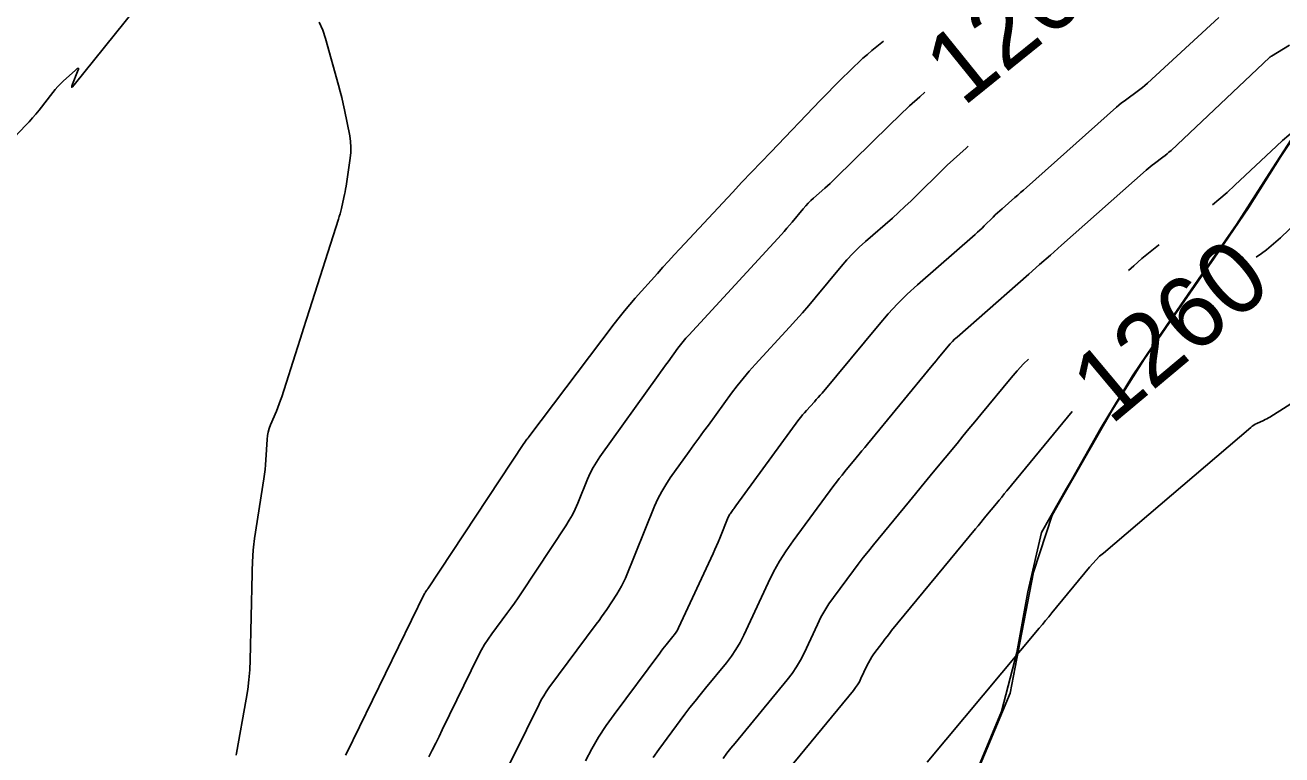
# Model space of a CAD drawing. Extents: x 658976 to 668721, y 639543 to 647196.
# Drawn here: x 661719.2 to 661823.9, y 642610.4 to 642671.2 of the extents above; entities that cross this region are included whole.
import ezdxf

# ---------------------------------------------------------------- set-up
doc = ezdxf.new("R2010")
doc.units = 0
for name, color, linetype in [('Ex_Contour Labels', 7, 'Continuous'), ('Ex_Major Contours', 7, 'Continuous'), ('Ex_Minor Contours', 7, 'Continuous'), ('R_Ramp 15 Degree_Min Ls', 7, 'Continuous'), ('R_Ramp 20 Degree Des Ls', 7, 'Continuous'), ('R_Ramp 20 Degree_Min Ls', 7, 'Continuous')]:
    doc.layers.add(name, color=color, linetype=linetype)

msp = doc.modelspace()

# ---------------------------------------------------------------- linework, layer by layer
at = {"layer": 'Ex_Major Contours'}
for points in [[(661848.04, 642671.3), (661847.5, 642670.91), (661846.96, 642670.51), (661841.72, 642666.64), (661841.04, 642666.14), (661840.34, 642665.66), (661839.64, 642665.19), (661838.93, 642664.74), (661836.05, 642662.96), (661835.34, 642662.51), (661834.64, 642662.04), (661833.95, 642661.55), (661833.26, 642661.05), (661826.8, 642656.2), (661826.39, 642655.89), (661826, 642655.57), (661825.61, 642655.23), (661825.24, 642654.89), (661823.75, 642653.48), (661823.37, 642653.14), (661822.98, 642652.81), (661822.59, 642652.48), (661822.18, 642652.17), (661821.74, 642651.85)], [(661794.12, 642665.6), (661793.7, 642665.23), (661792.85, 642664.46), (661792.01, 642663.67), (661791.18, 642662.87), (661786.69, 642658.44), (661786.47, 642658.22), (661786.25, 642658.01), (661786.02, 642657.8), (661785.79, 642657.6), (661784.86, 642656.78), (661784.63, 642656.57), (661784.41, 642656.36), (661784.2, 642656.13), (661784, 642655.9), (661783.08, 642654.79), (661782.86, 642654.53), (661782.64, 642654.27), (661782.41, 642654.01), (661782.18, 642653.75), (661774.45, 642645.36), (661774.21, 642645.1), (661773.99, 642644.83), (661773.77, 642644.55), (661773.56, 642644.27), (661772.73, 642643.14), (661772.52, 642642.86), (661772.32, 642642.58), (661772.11, 642642.29), (661771.91, 642642.01), (661767.06, 642635.23), (661766.76, 642634.78), (661766.49, 642634.32), (661766.24, 642633.85), (661766.03, 642633.36), (661765.21, 642631.36), (661765, 642630.87), (661764.76, 642630.39), (661764.5, 642629.93), (661764.21, 642629.47), (661760.53, 642623.9), (661760.23, 642623.46), (661759.93, 642623.03), (661759.62, 642622.6), (661759.31, 642622.17), (661758.04, 642620.47), (661757.74, 642620.04), (661757.45, 642619.59), (661757.19, 642619.13), (661756.94, 642618.66), (661753.92, 642612.48), (661753.65, 642611.91), (661753.37, 642611.35), (661753.09, 642610.78), (661752.81, 642610.21)], [(661794.31, 642609.77), (661803.66, 642620.95), (661803.92, 642621.26), (661804.19, 642621.58), (661804.45, 642621.89), (661804.71, 642622.21), (661807.85, 642626.03), (661808.12, 642626.34), (661808.4, 642626.64), (661808.69, 642626.93), (661809, 642627.2), (661821.29, 642637.67), (661821.41, 642637.77), (661821.53, 642637.85), (661821.66, 642637.93), (661821.8, 642638), (661822.34, 642638.25), (661822.48, 642638.32), (661822.61, 642638.39), (661822.75, 642638.46), (661822.88, 642638.54), (661827.52, 642641.47)], [(661806.41, 642639.01), (661800.97, 642632.4), (661800.75, 642632.14), (661800.53, 642631.87), (661800.31, 642631.61), (661800.09, 642631.34), (661799.22, 642630.27), (661799, 642630.01), (661798.78, 642629.74), (661798.56, 642629.48), (661798.34, 642629.21), (661791.36, 642620.74), (661791.17, 642620.5), (661790.98, 642620.26), (661790.8, 642620.03), (661790.62, 642619.78), (661789.88, 642618.8), (661789.72, 642618.56), (661789.56, 642618.31), (661789.42, 642618.06), (661789.29, 642617.8), (661788.8, 642616.74), (661788.67, 642616.48), (661788.52, 642616.23), (661788.36, 642615.99), (661788.18, 642615.76), (661780.6, 642606.55)]]:
    msp.add_lwpolyline(points, dxfattribs=at)
at = {"layer": 'Ex_Minor Contours'}
for points in [[(661713.93, 642657.27), (661719.23, 642662.85), (661719.51, 642663.15), (661719.79, 642663.47), (661720.06, 642663.79), (661720.32, 642664.11), (661721.47, 642665.58), (661721.67, 642665.83), (661721.89, 642666.07), (661722.11, 642666.3), (661722.34, 642666.52), (661723.35, 642667.45), (661723.51, 642667.59), (661723.6, 642667.61), (661723.61, 642667.52), (661723.54, 642667.32), (661723.12, 642666.29), (661723.05, 642666.1), (661723.05, 642666.02), (661723.12, 642666.06), (661723.26, 642666.21), (661730.82, 642675.67)], [(661743.67, 642671.44), (661743.96, 642670.78), (661744.19, 642670.09), (661745.28, 642666.18), (661745.41, 642665.67), (661745.54, 642665.16), (661745.66, 642664.64), (661745.77, 642664.13), (661746.21, 642661.96), (661746.28, 642661.49), (661746.31, 642661.03), (661746.3, 642660.57), (661746.25, 642660.1), (661745.9, 642657.77), (661745.86, 642657.54), (661745.82, 642657.3), (661745.78, 642657.07), (661745.73, 642656.84), (661745.52, 642655.92), (661745.46, 642655.69), (661745.41, 642655.47), (661745.34, 642655.24), (661745.27, 642655.02), (661742.87, 642647.48), (661742.62, 642646.69), (661742.37, 642645.91), (661742.12, 642645.12), (661741.86, 642644.34), (661740.54, 642640.22), (661740.44, 642639.93), (661740.33, 642639.63), (661740.22, 642639.34), (661740.1, 642639.04), (661739.6, 642637.88), (661739.49, 642637.59), (661739.41, 642637.29), (661739.35, 642636.99), (661739.32, 642636.67), (661739.22, 642634.96), (661739.19, 642634.56), (661739.15, 642634.17), (661739.11, 642633.79), (661739.05, 642633.4), (661738.27, 642628.41), (661738.24, 642628.17), (661738.21, 642627.93), (661738.18, 642627.68), (661738.17, 642627.44), (661738.11, 642626.47), (661738.1, 642626.22), (661738.09, 642625.98), (661738.08, 642625.74), (661738.07, 642625.49), (661737.91, 642618.29), (661737.88, 642617.47), (661737.81, 642616.65), (661737.71, 642615.84), (661737.58, 642615.03), (661736.78, 642610.54), (661736.75, 642610.36)], [(661765.84, 642609.89), (661766.37, 642610.89), (661766.95, 642611.87), (661767.57, 642612.82), (661768.23, 642613.74), (661772.04, 642618.86), (661772.17, 642619.04), (661772.3, 642619.21), (661772.44, 642619.39), (661772.58, 642619.56), (661773.14, 642620.24), (661773.28, 642620.42), (661773.4, 642620.6), (661773.51, 642620.79), (661773.61, 642620.98), (661776.49, 642627.17), (661776.63, 642627.49), (661776.77, 642627.8), (661776.91, 642628.12), (661777.04, 642628.44), (661777.75, 642630.19), (661777.79, 642630.27), (661777.83, 642630.36), (661777.88, 642630.44), (661777.93, 642630.51), (661778.15, 642630.82), (661778.21, 642630.9), (661778.26, 642630.98), (661778.32, 642631.05), (661778.37, 642631.13), (661783.64, 642638.33), (661783.79, 642638.53), (661783.94, 642638.72), (661784.1, 642638.9), (661784.26, 642639.09), (661784.92, 642639.81), (661785.08, 642639.99), (661785.25, 642640.17), (661785.41, 642640.35), (661785.56, 642640.54), (661790.31, 642646.26), (661791.06, 642647.13), (661791.85, 642647.97), (661792.66, 642648.78), (661793.51, 642649.55), (661798.31, 642653.76), (661798.51, 642653.94), (661798.7, 642654.11), (661798.89, 642654.29), (661799.07, 642654.47), (661799.81, 642655.2), (661800, 642655.38), (661800.19, 642655.56), (661800.38, 642655.73), (661800.57, 642655.9), (661801.63, 642656.82), (661801.87, 642657.03), (661802.11, 642657.24), (661802.35, 642657.45), (661802.59, 642657.66), (661810.1, 642664.36), (661810.3, 642664.53), (661810.51, 642664.71), (661810.73, 642664.87), (661810.95, 642665.03), (661811.83, 642665.67), (661812.05, 642665.83), (661812.26, 642665.99), (661812.47, 642666.17), (661812.67, 642666.35), (661818.61, 642671.82)], [(661818.09, 642656.22), (661818.63, 642656.66), (661819.31, 642657.24), (661819.97, 642657.85), (661823.43, 642661.12), (661823.93, 642661.58), (661824.45, 642662.02), (661824.97, 642662.46), (661825.51, 642662.87), (661827.7, 642664.51), (661828.25, 642664.92), (661828.81, 642665.31), (661829.38, 642665.69), (661829.95, 642666.05), (661837.88, 642670.97), (661838.34, 642671.26)], [(661745.86, 642610.35), (661745.93, 642610.49), (661752.45, 642623.84), (661752.47, 642623.87), (661752.49, 642623.9), (661752.51, 642623.94), (661752.53, 642623.97), (661752.62, 642624.1), (661752.65, 642624.13), (661752.67, 642624.16), (661752.69, 642624.19), (661752.72, 642624.23), (661760.72, 642636.32), (661760.73, 642636.32), (661760.73, 642636.33), (661760.74, 642636.34), (661760.74, 642636.35), (661760.74, 642636.36), (661760.97, 642636.68), (661761.01, 642636.73), (661761.05, 642636.79), (661761.09, 642636.84), (661761.13, 642636.9), (661768.24, 642646.3), (661768.67, 642646.84), (661769.1, 642647.38), (661769.54, 642647.92), (661770, 642648.44), (661771.84, 642650.51), (661772.3, 642651.03), (661772.77, 642651.54), (661773.24, 642652.06), (661773.71, 642652.56), (661778.09, 642657.25), (661778.89, 642658.1), (661779.69, 642658.94), (661780.49, 642659.78), (661781.29, 642660.62), (661785.42, 642664.93), (661785.77, 642665.29), (661786.12, 642665.65), (661786.47, 642666), (661786.82, 642666.35), (661788.24, 642667.75), (661788.6, 642668.09), (661788.97, 642668.43), (661789.34, 642668.76), (661789.72, 642669.08), (661790.68, 642669.86)], [(661771.48, 642610.16), (661771.96, 642610.84), (661774.14, 642613.77), (661774.56, 642614.32), (661774.98, 642614.86), (661775.41, 642615.4), (661775.84, 642615.94), (661777.59, 642618.06), (661778.01, 642618.61), (661778.39, 642619.17), (661778.74, 642619.76), (661779.05, 642620.37), (661781.07, 642624.72), (661781.52, 642625.63), (661782.02, 642626.53), (661782.56, 642627.39), (661783.15, 642628.23), (661786.55, 642632.82), (661786.78, 642633.12), (661787, 642633.41), (661787.23, 642633.7), (661787.47, 642633.99), (661788.41, 642635.14), (661788.65, 642635.43), (661788.89, 642635.72), (661789.12, 642636), (661789.36, 642636.29), (661794.73, 642642.82), (661794.9, 642643.02), (661795.07, 642643.22), (661795.23, 642643.43), (661795.4, 642643.63), (661796.07, 642644.45), (661796.25, 642644.65), (661796.43, 642644.84), (661796.61, 642645.03), (661796.81, 642645.2), (661801.87, 642649.64), (661802.78, 642650.44), (661803.69, 642651.24), (661804.6, 642652.04), (661805.5, 642652.85), (661812.56, 642659.1), (661812.73, 642659.25), (661812.9, 642659.39), (661813.07, 642659.53), (661813.25, 642659.66), (661813.96, 642660.19), (661814.14, 642660.32), (661814.31, 642660.46), (661814.47, 642660.6), (661814.64, 642660.75), (661822.84, 642668.49), (661822.85, 642668.51), (661822.86, 642668.52), (661822.88, 642668.53), (661822.89, 642668.54), (661822.94, 642668.58), (661822.96, 642668.59), (661822.97, 642668.6), (661822.98, 642668.61), (661823, 642668.61), (661824.5, 642669.54)], [(661757.97, 642606.48), (661760.59, 642611.76), (661760.76, 642612.12), (661760.94, 642612.47), (661761.11, 642612.83), (661761.29, 642613.18), (661761.99, 642614.61), (661762.17, 642614.96), (661762.37, 642615.31), (661762.58, 642615.64), (661762.81, 642615.96), (661766.75, 642621.27), (661766.98, 642621.57), (661767.2, 642621.88), (661767.42, 642622.19), (661767.63, 642622.51), (661768.47, 642623.78), (661768.67, 642624.1), (661768.86, 642624.43), (661769.02, 642624.77), (661769.18, 642625.12), (661771.61, 642631.1), (661771.89, 642631.72), (661772.2, 642632.32), (661772.54, 642632.9), (661772.92, 642633.46), (661774.5, 642635.67), (661774.89, 642636.22), (661775.29, 642636.77), (661775.69, 642637.32), (661776.09, 642637.87), (661778.03, 642640.53), (661778.5, 642641.15), (661778.98, 642641.76), (661779.48, 642642.35), (661780, 642642.92), (661782.85, 642646.02), (661783.39, 642646.62), (661783.93, 642647.23), (661784.46, 642647.84), (661784.98, 642648.46), (661787.16, 642651.08), (661787.63, 642651.63), (661788.13, 642652.16), (661788.65, 642652.68), (661789.19, 642653.17), (661791.42, 642655.12), (661791.94, 642655.59), (661792.46, 642656.07), (661792.98, 642656.55), (661793.48, 642657.05), (661795.5, 642659.03), (661796, 642659.53), (661796.52, 642660.01), (661797.04, 642660.48), (661797.57, 642660.95), (661797.75, 642661.11)], [(661811.09, 642650.76), (661811.53, 642651.15), (661812.21, 642651.74), (661812.9, 642652.31), (661813.6, 642652.87), (661813.65, 642652.9)], [(661777.31, 642610.09), (661777.64, 642610.52), (661777.97, 642610.94), (661778.31, 642611.36), (661782.67, 642616.65), (661783.07, 642617.17), (661783.44, 642617.71), (661783.77, 642618.28), (661784.07, 642618.86), (661785.18, 642621.26), (661785.47, 642621.85), (661785.79, 642622.42), (661786.14, 642622.97), (661786.52, 642623.51), (661788.17, 642625.75), (661788.58, 642626.29), (661789, 642626.83), (661789.42, 642627.37), (661789.85, 642627.9), (661792.84, 642631.52), (661793.34, 642632.13), (661793.83, 642632.73), (661794.33, 642633.33), (661794.82, 642633.93), (661796.81, 642636.34), (661797.3, 642636.95), (661797.8, 642637.55), (661798.3, 642638.15), (661798.79, 642638.75), (661801.31, 642641.81), (661801.81, 642642.4), (661802.34, 642642.96), (661802.76, 642643.37)]]:
    msp.add_lwpolyline(points, dxfattribs=at)
at = {"layer": 'R_Ramp 15 Degree_Min Ls'}
for radius in [148.5, 150, 149]:
    msp.add_arc((661703.52, 642668.61), radius, 268.8358, 341.5452, dxfattribs=at)
at = {"layer": 'R_Ramp 20 Degree Des Ls'}
msp.add_lwpolyline([(661797.38, 642606.32), (661799.31, 642610.93), (661801.24, 642615.54), (661802.21, 642620.57), (661803.18, 642625.6), (661804.74, 642630.37), (661805.6, 642631.89), (661805.61, 642631.89), (661807.24, 642634.74), (661809.73, 642639.11), (661812.44, 642643.39), (661815.32, 642647.59), (661818.23, 642651.78), (661821.09, 642655.98), (661823.8, 642660.26), (661826.63, 642664.48)], dxfattribs=at)
at = {"layer": 'R_Ramp 20 Degree_Min Ls'}
msp.add_lwpolyline([(661798.6, 642609.4), (661800.52, 642614.01), (661801.79, 642618.91), (661802.72, 642623.96), (661803.85, 642628.92), (661805.93, 642632.57), (661805.93, 642632.57), (661806.34, 642633.29), (661808.83, 642637.66), (661811.44, 642641.98), (661814.28, 642646.2), (661817.18, 642650.39), (661820.09, 642654.58), (661822.82, 642658.84), (661825.58, 642663.09)], dxfattribs=at)

# ---------------------------------------------------------------- texts
at = {"layer": 'Ex_Contour Labels'}
for s, rotation, p in [('1265', 38.9115, (661797.3, 642664.32)), ('1260', 39.9406, (661809.61, 642637.78))]:
    msp.add_text(s, height=6, rotation=rotation, dxfattribs=at).set_placement(p)

doc.saveas('drawing.dxf')
